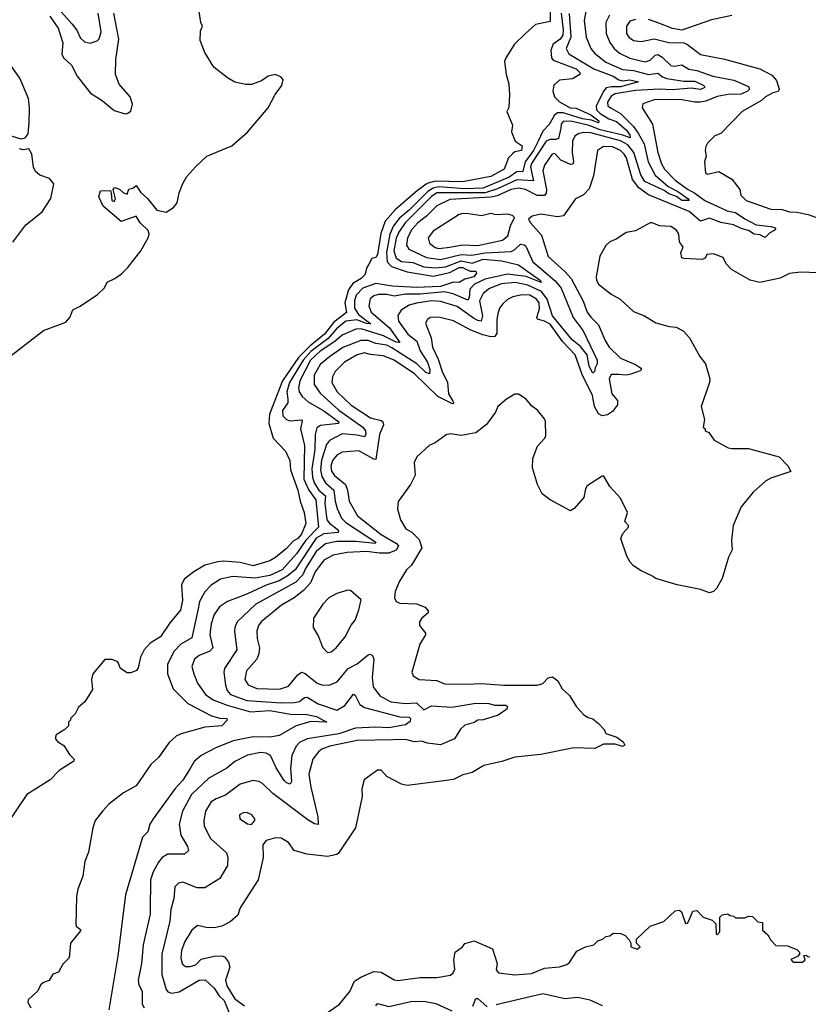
# Model space of a CAD drawing. Extents: x 1933546 to 2138868, y 524910 to 667279.
# Tile 335 of 466: x 2054876 to 2059127, y 615765 to 621070. Entities that reach past the tile are written whole.
import ezdxf

# ---------------------------------------------------------------- set-up
doc = ezdxf.new("R2010")
doc.units = 0

msp = doc.modelspace()

# ---------------------------------------------------------------- linework, layer by layer
at = {"layer": '0CON10XD'}
for points in [[(2057736.2, 621173.8), (2057735, 621060), (2057655.7, 621044.3), (2057603.3, 620995)], [(2054790.2, 619229.8), (2055005, 619395.5), (2055125, 619439.6), (2055146.2, 619465), (2055162.4, 619507.6), (2055203, 619527), (2055295, 619589.6), (2055333.3, 619625), (2055347.5, 619655), (2055389.2, 619675), (2055425, 619701.1), (2055459.5, 619735), (2055529.4, 619825), (2055570.9, 619899.1), (2055574.4, 619915), (2055568.9, 619935), (2055525.5, 619975), (2055505, 620012), (2055423, 619983), (2055326.7, 620065), (2055303.3, 620115), (2055311.7, 620148.3), (2055365, 620150), (2055370, 620135), (2055372.5, 620095), (2055385, 620090), (2055392.5, 620105), (2055380, 620155), (2055390, 620165), (2055415, 620157.5), (2055436.4, 620136.4), (2055455, 620130), (2055465, 620156.7), (2055487, 620163), (2055505, 620177.5), (2055529.5, 620139.5), (2055565, 620106.2), (2055615, 620043.3), (2055665, 620032.5), (2055705, 620057.5), (2055725.9, 620084.1), (2055735, 620138), (2055755, 620187.8), (2055777.7, 620225), (2055825, 620279.5), (2055885, 620334.6), (2056019.6, 620390.4), (2056105, 620464.6), (2056214.7, 620595), (2056252.4, 620667.6), (2056290, 620715), (2056295.7, 620745.7), (2056285, 620760), (2056254.2, 620774.2), (2056215, 620765.8), (2056179.7, 620740.3), (2056125, 620720), (2056095, 620720), (2056035, 620733.3), (2055996.4, 620756.4), (2055923.3, 620815), (2055875, 620892.5), (2055848.3, 620958.3), (2055850.7, 621009.3), (2055862.5, 621035), (2055852.5, 621055), (2055843.9, 621113.9)], [(2057794.7, 621104.7), (2057805.3, 621015), (2057802.8, 620987.2), (2057789.3, 620965), (2057751.9, 620938.1), (2057739.6, 620905), (2057742.9, 620865), (2057751.7, 620851.7), (2057875.3, 620805), (2057894.4, 620785), (2057895.8, 620775), (2057855, 620750.8), (2057785, 620744.3), (2057755, 620718.1), (2057749.1, 620685), (2057758.5, 620655), (2057785, 620627), (2057842.5, 620595), (2057875, 620592.4), (2057955, 620557.3), (2057996.8, 620525), (2057996.7, 620515), (2057958, 620528), (2057908.9, 620535), (2057805, 620568.7), (2057775, 620567.3), (2057758.1, 620555), (2057729.6, 620505), (2057695, 620469.3), (2057671.4, 620415), (2057644.9, 620365), (2057600.5, 620305), (2057588.2, 620251.8), (2057555, 620249.6), (2057515, 620221.4), (2057375, 620162.6), (2057275, 620157.9), (2057135, 620168.8), (2057105, 620163), (2057076, 620144), (2056978.1, 620045), (2056921.6, 619998.4), (2056890.6, 619959.4), (2056870.5, 619915), (2056853.4, 619815), (2056856.2, 619765), (2056879.7, 619739.7), (2056965, 619710.7), (2057105, 619687.8), (2057195, 619708), (2057245, 619735.7), (2057265, 619735.1), (2057277.5, 619727.5), (2057305, 619714.3), (2057335, 619714.2), (2057338.9, 619705), (2057324.6, 619685), (2057275, 619671.6), (2057245, 619653.9), (2057215, 619655.6), (2057145, 619633.3), (2057015, 619627.5), (2056885, 619633.4), (2056795, 619648.1), (2056725, 619623.8), (2056690.3, 619585), (2056681.6, 619555), (2056681.7, 619515), (2056701.8, 619481.8), (2056768, 619432), (2056745, 619432.5), (2056692.9, 619452.9), (2056634.8, 619445.2), (2056584.1, 619405), (2056538.1, 619351.9), (2056445, 619282.1), (2056404.3, 619235), (2056330.6, 619115), (2056315.7, 619065), (2056320.7, 619025), (2056321.3, 619005), (2056292.2, 618965), (2056295.3, 618935), (2056314.6, 618915), (2056335, 618908), (2056394.3, 618914.3), (2056398.5, 618908.5), (2056389.3, 618865), (2056410.5, 618775), (2056407.2, 618595), (2056435.3, 618535.3), (2056473, 618483), (2056487, 618335), (2056418.8, 618265), (2056368.7, 618191.3), (2056290.7, 618105), (2056225, 618075.4), (2056145, 618061.2), (2056025, 618070), (2055958.6, 618055), (2055907.5, 618022.5), (2055873.5, 617986.5), (2055844.8, 617935.2), (2055839.1, 617895), (2055805, 617739.4), (2055745, 617704.7), (2055707.8, 617665), (2055672.5, 617595), (2055673.6, 617545), (2055703.2, 617465), (2055782.1, 617385), (2055909.9, 617319.9), (2055955, 617306.7), (2055993.3, 617305), (2055994, 617295), (2055965, 617264.4), (2055875, 617257.3), (2055747.4, 617222.6), (2055720.3, 617209.7), (2055681.9, 617175), (2055624.6, 617095.4), (2055583.8, 617056.2), (2055505, 616942), (2055435, 616904.2), (2055357.3, 616842.7), (2055325, 616807.5), (2055283.3, 616755), (2055270, 616715), (2055246.7, 616585), (2055227.5, 616535), (2055216.7, 616455), (2055190, 616385), (2055183.3, 616345), (2055178.8, 616195), (2055180, 616185), (2055205, 616167.5), (2055205, 616160), (2055150, 616095), (2055143.8, 616015), (2055109.5, 615980.5), (2055085, 615937.5), (2055055, 615927.5), (2055035, 615892.5), (2055005, 615882.5), (2054990.7, 615869.3), (2054972.5, 615835), (2054921.7, 615788.3), (2054920, 615775), (2054936.1, 615746.1)], [(2055039.3, 621089.3), (2055083.4, 621025), (2055109, 620945), (2055103.1, 620885), (2055112.8, 620865), (2055155.5, 620825.5), (2055185.9, 620765), (2055258.8, 620675), (2055320.8, 620635), (2055385, 620581.6), (2055445, 620562.5), (2055456.3, 620563.7), (2055475, 620578), (2055483.8, 620615), (2055472.3, 620655), (2055413.1, 620723.1), (2055392.5, 620775), (2055394.8, 620854.8), (2055410, 620965), (2055382.9, 621105)], [(2055088.4, 621125), (2055157.2, 621047.2), (2055184.4, 621014.4), (2055205, 620970), (2055225, 620950), (2055256.4, 620943.6), (2055293.9, 620956.1), (2055305, 620966.7), (2055316.1, 621005), (2055300, 621105)], [(2057836.9, 621103.1), (2057847.3, 620975), (2057822.5, 620915), (2057836.7, 620886.7), (2057970.2, 620805), (2058075, 620766.3), (2058105, 620745.6), (2058125, 620741.4), (2058165, 620746.7), (2058211.2, 620735), (2058115, 620708.9), (2058065, 620709.1), (2058037.7, 620702.3), (2058024.1, 620685.9), (2057984, 620605), (2057985.8, 620585), (2058005, 620564.5), (2058051.2, 620535), (2058092.2, 620522.2), (2058146.1, 620475), (2058165, 620447.5), (2058166.6, 620433.4), (2058127.9, 620447.9), (2058005, 620476), (2057945, 620500.8), (2057847.1, 620522.9), (2057805, 620521), (2057795, 620507.8), (2057792.8, 620485), (2057779.7, 620430.3), (2057766.3, 620423.7), (2057735, 620424.6), (2057714.6, 620415.4), (2057634, 620295), (2057628.7, 620275), (2057645, 620201.2), (2057555, 620207.4), (2057451.6, 620158.4), (2057385, 620138), (2057125, 620136.4), (2057095, 620117.6), (2056954.6, 619975), (2056919, 619925), (2056905, 619892.1), (2056892.9, 619825), (2056904.9, 619784.9), (2056935, 619768), (2056995, 619761.5), (2057055, 619738.5), (2057115, 619733.6), (2057171.9, 619738.1), (2057255, 619770.7), (2057315, 619758.9), (2057375, 619779.8), (2057475, 619771.6), (2057565, 619749), (2057683.6, 619665), (2057686.5, 619653.5), (2057605.7, 619685.7), (2057505, 619698.6), (2057385, 619672), (2057327.9, 619645), (2057302.1, 619617.9), (2057299.1, 619570.9), (2057291.9, 619558.1), (2057213.4, 619593.4), (2057165, 619602.9), (2057035, 619590.6), (2056955, 619591.9), (2056895, 619581.1), (2056855, 619589.8), (2056810.2, 619589.8), (2056785, 619582.5), (2056764.5, 619565.5), (2056757.8, 619527.7), (2056770, 619495), (2056869.3, 619409.3), (2056925, 619330), (2056905, 619331.7), (2056837.2, 619367.2), (2056716.5, 619403.5), (2056687.4, 619402.6), (2056615, 619369.8), (2056574.5, 619335.5), (2056495, 619283.2), (2056443.6, 619235), (2056386.6, 619125), (2056379.7, 619085), (2056383.1, 619065), (2056399.5, 619039.5), (2056430.5, 619010.5), (2056515, 618962.7), (2056596.9, 618903.1), (2056595.5, 618894.5), (2056497, 618883), (2056478.5, 618871.5), (2056468.5, 618835), (2056466.9, 618755), (2056450, 618649.9), (2056453.6, 618605), (2056463.1, 618575), (2056488.3, 618535), (2056524.6, 618505), (2056521.2, 618465), (2056532.4, 618375), (2056546.4, 618356.4), (2056587, 618325), (2056595.4, 618315), (2056592.5, 618307.5), (2056515, 618299.7), (2056475, 618276.5), (2056360.7, 618105), (2056318.7, 618071.3), (2056275, 618047.3), (2056205, 618023.9), (2056105, 617975.7), (2055995.7, 617935), (2055953.5, 617906.5), (2055925, 617865.6), (2055907.8, 617815), (2055901.4, 617755), (2055917.8, 617685), (2055901.8, 617668.2), (2055842.9, 617645), (2055817.8, 617625), (2055803.8, 617585), (2055815.3, 617545.3), (2055833.8, 617495), (2055877.5, 617435), (2055918.8, 617405), (2055995, 617376.1), (2056120.8, 617340.8), (2056225, 617348.2), (2056346.6, 617326.6), (2056415, 617327.4), (2056476.7, 617315), (2056531.2, 617285), (2056445, 617289.3), (2056367.1, 617265), (2056275, 617212.5), (2056226.4, 617203.6), (2056134, 617206), (2056026.4, 617183.6), (2055933.2, 617146.8), (2055855, 617105.4), (2055817.3, 617072.7), (2055794.8, 617035.2), (2055755, 616973.3), (2055715, 616927.3), (2055596.6, 616763.4), (2055577.1, 616735), (2055566.9, 616695), (2055538.1, 616665), (2055447.2, 616355), (2055404.7, 616025.3), (2055356.7, 615735)], [(2057928, 621115), (2057918.1, 621065), (2057929.6, 620975), (2057955.3, 620915), (2057975, 620890), (2058035, 620840.4), (2058125, 620800.8), (2058185, 620796.7), (2058265, 620774.2), (2058315, 620782.6), (2058341.4, 620761.4), (2058365, 620752.4), (2058455, 620738.5), (2058515, 620738.6), (2058562.7, 620715), (2058569.5, 620705), (2058545, 620693.9), (2058495, 620700.9), (2058395, 620691.7), (2058325, 620696.2), (2058195, 620688.1), (2058085, 620669.7), (2058065, 620658.8), (2058043.5, 620625), (2058045.7, 620605.7), (2058065, 620593.9), (2058113.7, 620563.7), (2058183.8, 620493.8), (2058209.4, 620459.4), (2058241.9, 620401.9), (2058263.6, 620305), (2058302, 620231.9), (2058371.5, 620171.5), (2058423, 620145), (2058479.1, 620105), (2058484.2, 620095), (2058445, 620095.7), (2058417, 620117), (2058375, 620131.8), (2058349.6, 620149.6), (2058245, 620198.9), (2058223.9, 620233.9), (2058185.6, 620355), (2058154.1, 620395), (2058115, 620417.8), (2057955, 620460.3), (2057915, 620463), (2057885.7, 620455), (2057868.3, 620441.7), (2057855.3, 620414.7), (2057853.2, 620355), (2057860.7, 620305), (2057858, 620292), (2057845, 620289.2), (2057793.2, 620313.2), (2057765, 620346), (2057755, 620349.2), (2057745, 620342.9), (2057705, 620285.7), (2057695.4, 620255), (2057715.6, 620155.6), (2057714.7, 620135), (2057705, 620122.9), (2057665, 620123.3), (2057603.3, 620155), (2057565, 620161.4), (2057525, 620155.1), (2057449.4, 620120.6), (2057416.5, 620113.5), (2057195, 620101.3), (2057125, 620066.7), (2057069, 620011), (2057021.6, 619975), (2056990.3, 619939.7), (2056966.3, 619895), (2056961.2, 619855), (2056974, 619834), (2057068.9, 619788.9), (2057145, 619777.8), (2057255, 619804.3), (2057311.6, 619801.6), (2057385, 619814.4), (2057525, 619821.7), (2057545, 619830.9), (2057575, 619859.7), (2057595, 619857.5), (2057605, 619849.3), (2057641.6, 619765), (2057762.5, 619662.5), (2057794, 619624), (2057860, 619465), (2057912.9, 619392.9), (2057988.7, 619235), (2057989.1, 619215), (2057977.6, 619195), (2057975, 619173.8), (2057965, 619165.6), (2057945, 619203.1), (2057934, 619265), (2057898.5, 619308.5), (2057854.3, 619345), (2057748.6, 619475), (2057719.8, 619565), (2057688.6, 619605), (2057615, 619639.9), (2057545.9, 619654.1), (2057473.3, 619646.7), (2057407.6, 619622.4), (2057374.8, 619595.2), (2057355.3, 619555), (2057370.5, 619475), (2057364.2, 619445.8), (2057345, 619448.9), (2057322.2, 619462.2), (2057235, 619524.8), (2057145, 619551.7), (2057095, 619554.5), (2057015, 619542.9), (2056975, 619531.1), (2056932.7, 619505), (2056913.7, 619476.3), (2056918.1, 619445), (2056968.3, 619375), (2057017.2, 619337.2), (2057035, 619285.3), (2057073.6, 619225), (2057086.2, 619185), (2057085, 619161.1), (2057065, 619168.3), (2057016.5, 619216.5), (2056882.4, 619302.4), (2056855, 619316), (2056795, 619325.5), (2056755, 619341.1), (2056715, 619341.2), (2056617.1, 619302.9), (2056546.4, 619253.6), (2056495, 619212.4), (2056464, 619155), (2056463.7, 619103.7), (2056495, 619057.8), (2056596.9, 618966.9), (2056725.3, 618875), (2056740.3, 618855), (2056742.7, 618835), (2056735, 618822.8), (2056695, 618832.2), (2056615, 618837.7), (2056546.8, 618803.2), (2056529.2, 618780.8), (2056503.3, 618696.7), (2056496.8, 618645), (2056505, 618608.5), (2056524.8, 618575), (2056569.8, 618535), (2056575.9, 618475), (2056586.9, 618436.9), (2056611.5, 618385), (2056635, 618360.2), (2056795, 618255.6), (2056792.2, 618247.8), (2056688.2, 618258.2), (2056585, 618259.2), (2056525, 618246.7), (2056475, 618204.8), (2056416.8, 618113.2), (2056401.9, 618078.1), (2056365, 618039.7), (2056149.9, 617920.1), (2056049.2, 617825), (2056036.1, 617795), (2056034, 617774), (2056046.8, 617675), (2055979.7, 617575), (2055976.2, 617555), (2055984.7, 617485), (2055994.7, 617455), (2056012.2, 617435), (2056101.2, 617401.2), (2056285, 617388.8), (2056358.1, 617391.9), (2056385, 617396.5), (2056411.3, 617418.7), (2056425, 617420.6), (2056485, 617384.2), (2056585, 617349.7), (2056629.1, 617375), (2056675, 617435.6), (2056685, 617431.4), (2056709.9, 617379.9), (2056734, 617364), (2056925, 617313.7), (2056975, 617312.3), (2056981.9, 617305), (2056981.2, 617288.8), (2056955, 617270.2), (2056865, 617253.7), (2056795, 617258.5), (2056686.8, 617253.2), (2056597.3, 617222.7), (2056425, 617195.5), (2056385.2, 617174.8), (2056366.9, 617155), (2056342.4, 617105), (2056335.9, 617035), (2056341.8, 616965), (2056335, 616951.1), (2056315, 616957.3), (2056300.9, 616970.9), (2056258.8, 617038.8), (2056228.2, 617105), (2056205, 617118.4), (2056175, 617122.5), (2056105, 617106.7), (2056035, 617073.2), (2055992.2, 617037.8), (2055895, 616983.2), (2055802.9, 616895), (2055754.1, 616805), (2055736.1, 616736.1), (2055745, 616676), (2055781.5, 616615), (2055785.6, 616594.4), (2055765, 616574.5), (2055675, 616574.5), (2055645, 616555.5), (2055625, 616531.1), (2055595, 616478.6), (2055581.2, 616435), (2055579.2, 616275), (2055578.9, 616251.1), (2055541.8, 616085), (2055532.2, 615985), (2055515.4, 615895), (2055519.2, 615869.2), (2055536.1, 615835), (2055536.9, 615765), (2055547.3, 615745)], [(2058055.3, 621095), (2058035.3, 621055), (2058037.8, 620995), (2058056.3, 620946.3), (2058080.4, 620915), (2058109.2, 620889.2), (2058165, 620863.5), (2058246.9, 620843.1), (2058275, 620851.9), (2058301.8, 620878.2), (2058315, 620881.7), (2058338.5, 620868.5), (2058385, 620822.8), (2058405, 620818.9), (2058445, 620827.4), (2058483.2, 620803.2), (2058525.4, 620795.4), (2058611.9, 620765), (2058725, 620744), (2058805, 620710.5), (2058810, 620695), (2058798.9, 620685), (2058765, 620669.1), (2058695, 620667.6), (2058635, 620656.1), (2058575, 620630.8), (2058543.6, 620626.4), (2058515, 620625.7), (2058435, 620639.3), (2058295, 620638), (2058235, 620616.7), (2058230.9, 620595), (2058286.2, 620506.2), (2058315.9, 620355), (2058335, 620292.5), (2058351.7, 620265), (2058409.2, 620205), (2058475, 620156.4), (2058515, 620135.4), (2058568.8, 620095), (2058689.7, 620040.3), (2058735, 620031.8), (2058785, 619996.8), (2058845, 619965.5), (2058925, 619956.3), (2058948.1, 619948.1), (2058951.9, 619945), (2058943.1, 619935), (2058918.8, 619921.2), (2058895, 619896.5), (2058865, 619910), (2058835, 619914.4), (2058805, 619934.5), (2058765, 619945.2), (2058723.6, 619965), (2058655, 619977.4), (2058595, 620000.4), (2058545, 619984.8), (2058485, 620036), (2058265, 620127), (2058213.8, 620163.8), (2058179.6, 620209.6), (2058145.9, 620325), (2058134.3, 620345), (2058114.7, 620365), (2058070.6, 620385), (2058022.5, 620387.5), (2057990, 620365), (2057968.9, 620228.9), (2057945, 620159.2), (2057915, 620125.7), (2057871.2, 620105), (2057806.6, 620013.4), (2057775, 620008.2), (2057685, 620022), (2057638.5, 620011.5), (2057618.8, 619995), (2057629.2, 619975), (2057689.5, 619909.5), (2057724.5, 619794.5), (2057813.8, 619713.9), (2057847.8, 619675), (2057914, 619554), (2057934.6, 619495), (2057955, 619466.4), (2057996.7, 619426.7), (2058031.2, 619341.2), (2058052.6, 619305), (2058115, 619247.1), (2058195, 619212.9), (2058221.8, 619195), (2058227.1, 619185), (2058221.1, 619178.9), (2058170.7, 619159.3), (2058145, 619154.8), (2058105, 619159), (2058065, 619157.5), (2058054.2, 619135.8), (2058067.8, 619055), (2058097.6, 619017.6), (2058098.8, 618995), (2058071.5, 618958.5), (2058045, 618940.5), (2058015, 618935.7), (2057995, 618945.8), (2057974.7, 618985), (2057963.8, 619045), (2057908.2, 619158.2), (2057869.4, 619265), (2057804, 619334), (2057735, 619429.3), (2057705, 619446.3), (2057667.1, 619457.1), (2057662.7, 619465), (2057678.7, 619511.3), (2057675.9, 619545), (2057661.6, 619565), (2057625, 619585.2), (2057585, 619588.3), (2057535, 619576.5), (2057505, 619561.5), (2057480.1, 619539.9), (2057462.5, 619515), (2057454.2, 619485.8), (2057448.1, 619455), (2057448.8, 619381.2), (2057437.4, 619362.6), (2057415, 619361.3), (2057372.4, 619372.4), (2057307.8, 619397.8), (2057215, 619446.9), (2057135, 619466.5), (2057088.8, 619465), (2057074.4, 619455), (2057063.3, 619435), (2057094.3, 619355), (2057102, 619305), (2057131.4, 619241.4), (2057152.5, 619175), (2057182.3, 619115), (2057186.8, 619055), (2057211.5, 619015), (2057215.4, 619004.6), (2057209.6, 619000.4), (2057130.1, 619040.1), (2057005, 619162.1), (2056895, 619235.6), (2056835, 619259.4), (2056765, 619265.2), (2056735, 619274.2), (2056695, 619264.4), (2056627.3, 619225), (2056576, 619174), (2056561.7, 619145), (2056558.3, 619115), (2056586.6, 619065), (2056662.7, 618992.7), (2056767.7, 618925), (2056825, 618911.1), (2056833.6, 618903.6), (2056836.5, 618886.5), (2056816.2, 618835), (2056795, 618701.2), (2056785, 618701.4), (2056705, 618747.1), (2056615, 618739.8), (2056585, 618724.3), (2056561.7, 618695), (2056552.5, 618665), (2056556.8, 618636.8), (2056573.9, 618613.9), (2056631.9, 618565), (2056643.6, 618535), (2056651.6, 618475), (2056696.4, 618396.4), (2056825, 618297), (2056907.8, 618247.8), (2056917.6, 618235), (2056905, 618210.9), (2056865, 618196.5), (2056815, 618195.7), (2056745, 618204.4), (2056641.4, 618198.6), (2056565, 618184.8), (2056515, 618158.3), (2056469, 618095), (2056443.7, 618035), (2056406.4, 617995), (2056355, 617954.8), (2056288.2, 617915), (2056177.5, 617825), (2056162.6, 617805), (2056153.7, 617775), (2056156.4, 617735), (2056169.2, 617685), (2056165, 617654), (2056154, 617625), (2056099.2, 617560.8), (2056090, 617515), (2056107.1, 617487.1), (2056155, 617466.3), (2056277.2, 617462.8), (2056325, 617478.7), (2056375, 617539.4), (2056395.7, 617554.3), (2056415, 617547.5), (2056478.9, 617495), (2056505, 617486.2), (2056545, 617484.7), (2056587.7, 617502.3), (2056646.6, 617573.4), (2056695, 617598.6), (2056755, 617647.8), (2056765, 617651.4), (2056778, 617645), (2056784.5, 617624.5), (2056775.9, 617525), (2056780.6, 617475), (2056817.2, 617427.2), (2056877.1, 617395), (2056955, 617385.2), (2057015, 617389.1), (2057055, 617351.2), (2057095, 617373.5), (2057205, 617366.4), (2057335, 617387.7), (2057404.6, 617385.4), (2057435, 617377.5), (2057495.8, 617375.8), (2057505, 617370), (2057502.5, 617355), (2057455, 617322.5), (2057375, 617298.1), (2057345, 617295.7), (2057325, 617283.5), (2057275, 617268.1), (2057252.1, 617247.9), (2057219.5, 617195), (2057145, 617162.4), (2057075, 617171.8), (2057042.5, 617182.5), (2057005, 617179.8), (2056955, 617191), (2056889.9, 617189.9), (2056695, 617187.1), (2056548.1, 617155), (2056505, 617138.8), (2056487.1, 617125), (2056455.8, 617085), (2056434.2, 617005), (2056444.7, 616935), (2056483.1, 616775), (2056485, 616734.4), (2056465, 616736.8), (2056429.3, 616759.3), (2056239.9, 616899.9), (2056185, 616955.4), (2056165, 616966.2), (2056135, 616971.2), (2056065, 616950.7), (2055985, 616891.8), (2055935, 616872.1), (2055908.9, 616855), (2055877.1, 616805), (2055868.5, 616755), (2055870.8, 616725), (2055905, 616658.9), (2055990.5, 616580.5), (2055998.5, 616555), (2055996.6, 616513.4), (2055955, 616442.5), (2055875, 616392.7), (2055833.1, 616393.1), (2055755, 616422.9), (2055731.7, 616418.3), (2055711.7, 616398.3), (2055706.9, 616335), (2055690.3, 616275), (2055686.4, 616213.6), (2055641.9, 616035), (2055642.7, 615925), (2055665.5, 615845), (2055675, 615831.9), (2055695, 615824.5), (2055735, 615831.2), (2055844.5, 615894.5), (2055876.5, 615896.5), (2055925, 615851.2), (2055950.8, 615810.8), (2055978.4, 615785), (2056030.5, 615655)], [(2058715, 621092.1), (2058605, 621069.1), (2058445, 621013.3), (2058395, 621022.2), (2058321.1, 621051.1), (2058265, 621071.2)], [(2058195, 621071.8), (2058165, 621061.5), (2058146.1, 621035), (2058147.1, 620995), (2058158.8, 620975), (2058185, 620958.2), (2058225, 620951.9), (2058295, 620967.1), (2058375, 620946.7), (2058455, 620945.7), (2058475, 620936.7), (2058545, 620882.5), (2058675, 620857.5), (2058865, 620805.3), (2058930.8, 620770.8), (2058955, 620742.2), (2058970, 620695), (2058965, 620683.1), (2058935, 620675.6), (2058895.7, 620655), (2058875, 620633.8), (2058770.8, 620575), (2058655, 620457.5), (2058622.5, 620445), (2058583.3, 620405), (2058573.9, 620386.1), (2058570, 620365), (2058576.7, 620335), (2058567.5, 620305), (2058572.5, 620242.5), (2058585, 620237.5), (2058645, 620251.2), (2058715, 620210), (2058756.7, 620155), (2058763.3, 620125), (2058791.2, 620095), (2058925, 620049.4), (2058985, 620046.7), (2059024.5, 620034.5), (2059065, 620032.9), (2059125, 620020.9), (2059185, 619998)], [(2057603.3, 620995), (2057542.7, 620937.3), (2057496.7, 620865), (2057490, 620845), (2057498.8, 620775), (2057513.3, 620725), (2057516.7, 620665), (2057513, 620597), (2057502.5, 620575), (2057531.7, 620501.7), (2057527.5, 620465), (2057547.5, 620415), (2057585, 620390), (2057580, 620365), (2057545, 620357.5), (2057532.1, 620347.9), (2057511.1, 620325), (2057487.3, 620265), (2057415, 620224.8), (2057263.6, 620196.4), (2057115, 620200.8), (2057072.9, 620187.1), (2057019.8, 620150.2), (2056902, 620048), (2056846.4, 619983.6), (2056822.1, 619917.9), (2056804.4, 619805), (2056795, 619788), (2056775, 619783.3), (2056758, 619752), (2056746.7, 619735), (2056736, 619695), (2056716.4, 619675), (2056671.8, 619648.2), (2056647.7, 619615), (2056628.9, 619545), (2056637.1, 619493), (2056569.3, 619440.7), (2056519.4, 619375), (2056439.6, 619310.4), (2056379.8, 619250.2), (2056292.7, 619125), (2056222.3, 618945), (2056218.8, 618895), (2056243.3, 618815), (2056308.2, 618745), (2056333.2, 618695), (2056336.7, 618645), (2056375.9, 618535), (2056387.6, 618475), (2056409.7, 618415), (2056417.8, 618355), (2056395, 618298.2), (2056375.5, 618275), (2056350.6, 618259.4), (2056315, 618220.8), (2056255, 618171.6), (2056225, 618154.1), (2056135, 618128), (2056065.3, 618145.3), (2055975, 618152.7), (2055945, 618149.3), (2055875, 618131.3), (2055815, 618095.2), (2055763.6, 618055), (2055748.8, 618025), (2055753, 617943), (2055742.2, 617887.8), (2055687.4, 617822.6), (2055635.8, 617745), (2055579.8, 617710.2), (2055546.9, 617675), (2055527.1, 617635), (2055515, 617577.5), (2055506.8, 617563.2), (2055475, 617550), (2055455, 617550), (2055420, 617575), (2055405, 617610), (2055375, 617622.5), (2055335, 617622.5), (2055270, 617545), (2055263.3, 617515), (2055269.3, 617460.7), (2055227.5, 617395), (2055193.6, 617366.4), (2055175, 617330), (2055150, 617305), (2055150, 617295), (2055140, 617285), (2055140, 617265), (2055120, 617245), (2055073.6, 617216.4), (2055070, 617205), (2055070, 617195), (2055080.7, 617180.7), (2055115, 617160), (2055145, 617110), (2055170, 617085), (2055167.5, 617075), (2055090, 617025), (2055040, 616975), (2054914.1, 616895.9), (2054807.5, 616735)], [(2054823.8, 620446.2), (2054885, 620428.9), (2054905, 620432.7), (2054921.9, 620455), (2054928.3, 620515), (2054929.4, 620595), (2054923.3, 620645), (2054877.6, 620755), (2054825, 620827.9)], [(2054839.1, 619870.9), (2054908.8, 619965), (2054996.7, 620035), (2055043.9, 620106.1), (2055060, 620185), (2055037.1, 620215), (2054985, 620232.2), (2054962, 620252), (2054951.3, 620275), (2054941, 620345), (2054925, 620374.4), (2054895, 620369.2), (2054875, 620374.3)], [(2057135, 619837.6), (2057195, 619843.8), (2057263.8, 619856.2), (2057345, 619853), (2057478.7, 619881.3), (2057506.5, 619905), (2057521.3, 619958.7), (2057543.3, 620005), (2057532.5, 620015), (2057505, 620021.4), (2057445, 620018.2), (2057415, 620025.4), (2057365, 620012.5), (2057295, 620024.2), (2057265, 620026.2), (2057245, 620020.8), (2057105, 619930), (2057077.9, 619895), (2057085.8, 619865.8), (2057115, 619842.8), (2057135, 619837.6)], [(2059184.2, 619705.8), (2059085, 619710), (2059025, 619702.5), (2058975, 619677.5), (2058865, 619654), (2058813.3, 619666.7), (2058713.3, 619723.3), (2058683.3, 619755), (2058668.3, 619788.3), (2058615, 619808.8), (2058580, 619805), (2058570, 619785), (2058555, 619777.5), (2058455, 619782.5), (2058445, 619787.5), (2058438.8, 619815), (2058452.5, 619845), (2058432.3, 619872.3), (2058428, 619915), (2058415.6, 619935.6), (2058385.4, 619955.4), (2058325, 619959.2), (2058285, 619976.2), (2058275, 619976.2), (2058195, 619932), (2058145, 619923.3), (2058095, 619888.8), (2058057.7, 619872.3), (2058035, 619852.5), (2058003.8, 619795), (2057983.6, 619685), (2057985.4, 619665), (2057996.5, 619645), (2058065, 619591.4), (2058113.3, 619565), (2058185, 619497.5), (2058243.6, 619473.6), (2058305, 619436.7), (2058377, 619417), (2058415, 619413.3), (2058453, 619393), (2058486.1, 619356.1), (2058542.5, 619255), (2058573.3, 619215), (2058596.2, 619135), (2058594, 619116), (2058550, 618985), (2058567.5, 618915), (2058560, 618875), (2058570, 618865), (2058570, 618855), (2058590, 618845), (2058620, 618805), (2058695, 618763.8), (2058715, 618758.8), (2058805, 618760), (2058970, 618715), (2059016.5, 618666.5), (2059032.5, 618635), (2058925, 618600), (2058896.4, 618583.6), (2058830, 618525), (2058764.2, 618445.8), (2058721.2, 618345), (2058712.5, 618265), (2058715.7, 618214.3), (2058695.9, 618174.1), (2058661.7, 618058.3), (2058631.2, 618005), (2058615, 617988.8), (2058595, 617981.2), (2058545, 618000), (2058420, 618025), (2058305, 618060), (2058283.9, 618073.9), (2058225, 618100), (2058185, 618126.7), (2058166.4, 618146.4), (2058149.3, 618179.3), (2058116.2, 618275), (2058127.7, 618302.3), (2058156.7, 618335), (2058156.7, 618345), (2058137, 618367), (2058152.5, 618415), (2058115, 618492.5), (2058056.7, 618555), (2058025, 618610), (2058015, 618610), (2057935, 618558.8), (2057925, 618542.5), (2057916.2, 618495), (2057863.9, 618436.1), (2057845, 618423.3), (2057735, 618482.5), (2057692.5, 618515), (2057666.7, 618565), (2057640, 618655), (2057642.5, 618705), (2057667.5, 618772.5), (2057707.5, 618815), (2057711.7, 618828.3), (2057710, 618905), (2057705, 618920), (2057666.4, 618966.4), (2057637, 618987), (2057606.1, 619026.1), (2057565, 619052.5), (2057545, 619052.5), (2057500, 619025), (2057452.5, 618985), (2057440, 618955), (2057391.7, 618888.3), (2057335, 618843.3), (2057255, 618830), (2057198.3, 618838.3), (2057175, 618832.5), (2057115, 618790), (2057083.9, 618776.1), (2057017.5, 618715), (2057002.5, 618685), (2057007.5, 618615), (2056983.3, 618565), (2056916.1, 618473.9), (2056912, 618435), (2056929.2, 618375), (2056957.4, 618327.4), (2056989.6, 618309.6), (2057029.3, 618269.3), (2057042.9, 618225), (2056988.7, 618131.3), (2056961.2, 618105), (2056923.8, 618045), (2056900.7, 617989.3), (2056896.7, 617955), (2056906.1, 617936.1), (2056925, 617926.2), (2057015, 617922), (2057062.5, 617905), (2057077.5, 617885), (2057077.5, 617875), (2057044.3, 617845.7), (2057032, 617825), (2057032, 617805), (2057063.8, 617765), (2057063.8, 617755), (2057033.8, 617705), (2056990, 617555), (2056996.7, 617535), (2057030, 617515), (2057125, 617510), (2057165, 617491.9), (2057285, 617490), (2057365, 617493.1), (2057485, 617484.6), (2057666.2, 617483.8), (2057695, 617492.9), (2057725, 617524), (2057748.8, 617528.8), (2057777.3, 617507.3), (2057800, 617465), (2057838.8, 617428.8), (2057877.7, 617367.7), (2057917.5, 617325), (2057939.3, 617309.3), (2057965, 617302.5), (2057995, 617277.5), (2058026.1, 617246.1), (2058035, 617223.3), (2058094.5, 617204.5), (2058128.8, 617178.8), (2058138.3, 617161.7), (2058125.8, 617154.2), (2058085, 617167.1), (2058023, 617167), (2057976.1, 617143.9), (2057862.7, 617147.3), (2057685, 617110), (2057545, 617096.2), (2057475, 617073.3), (2057378.3, 617051.7), (2057315.9, 617014.1), (2057265, 617001.2), (2057215, 616976.2), (2057135, 616965.8), (2056965, 616943.8), (2056935, 616951.2), (2056855, 616992.5), (2056825, 617026.7), (2056805, 617026.7), (2056791.7, 617018.3), (2056733.8, 616975), (2056720.8, 616925), (2056722, 616885), (2056685.6, 616715), (2056595, 616579.4), (2056585, 616572.2), (2056535, 616561.8), (2056424.6, 616574.6), (2056355, 616593.3), (2056325, 616636.2), (2056285, 616660.8), (2056255, 616662), (2056205, 616647.5), (2056187.5, 616625), (2056188.8, 616555), (2056162.2, 616435), (2056064.4, 616285), (2056052.9, 616245), (2056010.9, 616209.1), (2055965, 616185.6), (2055925, 616176.9), (2055880.8, 616179.2), (2055835, 616189.4), (2055803.5, 616165), (2055766.7, 616103.3), (2055748.9, 616055), (2055745.4, 616015), (2055752.7, 615982.7), (2055769.4, 615969.4), (2055795, 615967.7), (2055825, 615977.3), (2055855, 616007.9), (2055925, 616024), (2055965, 616025.4), (2055979.9, 616019.9), (2056001.6, 615991.6), (2056009.6, 615965), (2055986.2, 615895), (2055992.6, 615865), (2056035.4, 615795), (2056087.2, 615757.2)], [(2056535, 617660.6), (2056555, 617664.4), (2056582.2, 617685), (2056630, 617745), (2056662.4, 617807.6), (2056683.8, 617835), (2056705, 617890), (2056717.5, 617945), (2056660, 617995), (2056645, 617996.2), (2056585, 617978.8), (2056543.3, 617955), (2056509.5, 617920.5), (2056460, 617845), (2056458.8, 617795), (2056486.7, 617746.7), (2056508.5, 617688.5), (2056535, 617660.6)], [(2056125, 616733.8), (2056143.3, 616755), (2056143.3, 616765), (2056126.7, 616785), (2056105, 616796), (2056085, 616798), (2056061.2, 616785), (2056063.3, 616765), (2056105, 616737.5), (2056125, 616733.8)], [(2056485.4, 615684.6), (2056600.8, 615765), (2056655, 615834), (2056680, 615890), (2056715, 615911.4), (2056785, 615942), (2056825, 615938.8), (2056895, 615896.2), (2056915, 615894), (2057035, 615909.2), (2057125, 615908.8), (2057198, 615922), (2057213.3, 615935), (2057222, 615955), (2057216, 616005), (2057223.9, 616046.1), (2057262.5, 616075), (2057275, 616092.5), (2057325, 616106.7), (2057424, 616064), (2057450, 615985), (2057445, 615950), (2057457.5, 615935), (2057544.3, 615924.3), (2057635, 615930.6), (2057705, 615960), (2057785, 615966.7), (2057825, 615980), (2057839.3, 615990.7), (2057879.3, 616050.7), (2057925, 616073.8), (2057970, 616085), (2057993, 616107), (2058020, 616115), (2058035, 616130), (2058057, 616133), (2058075, 616147.5), (2058116.4, 616146.4), (2058140, 616135), (2058161.7, 616111.7), (2058170, 616095), (2058170, 616075), (2058205, 616062.5), (2058220, 616075), (2058200, 616095), (2058200, 616115), (2058273.9, 616186.1), (2058348.3, 616211.7), (2058408.3, 616268.3), (2058431.7, 616271.7), (2058442.5, 616262.5), (2058465, 616200), (2058475, 616202.5), (2058483.3, 616215), (2058505, 616267.5), (2058525, 616270), (2058560, 616235), (2058608.3, 616218.3), (2058628.3, 616198.3), (2058630, 616145), (2058635, 616140), (2058650, 616155), (2058650, 616235), (2058663, 616247), (2058691.7, 616251.7), (2058705, 616242.5), (2058725, 616240), (2058735, 616230), (2058785, 616230), (2058805, 616240), (2058825, 616237.5), (2058855, 616210), (2058880, 616205), (2058880, 616165), (2058909.3, 616139.3), (2058925, 616110), (2058951.7, 616081.7), (2059015, 616080), (2059065, 616060), (2059080, 616045), (2059080, 616035), (2059068.3, 616021.7), (2059033, 616007), (2059045, 615992.5), (2059095, 615992.5), (2059110, 616005), (2059101.7, 616028.3), (2059115, 616030), (2059121.7, 616021.7), (2059135, 616020)], [(2057445, 615764), (2057695, 615823.7), (2057815, 615796.2), (2057885, 615803.2), (2057948.8, 615788.8), (2058015, 615758.8)], [(2056795, 615756.7), (2056805, 615768.5), (2056865, 615752.4), (2056985, 615780.3), (2057055, 615781), (2057119.2, 615769.2), (2057205, 615730.2)], [(2057318.5, 615755), (2057335, 615796.5), (2057345, 615796.1), (2057395, 615750.7)]]:
    msp.add_lwpolyline(points, dxfattribs=at)

doc.saveas('drawing.dxf')
